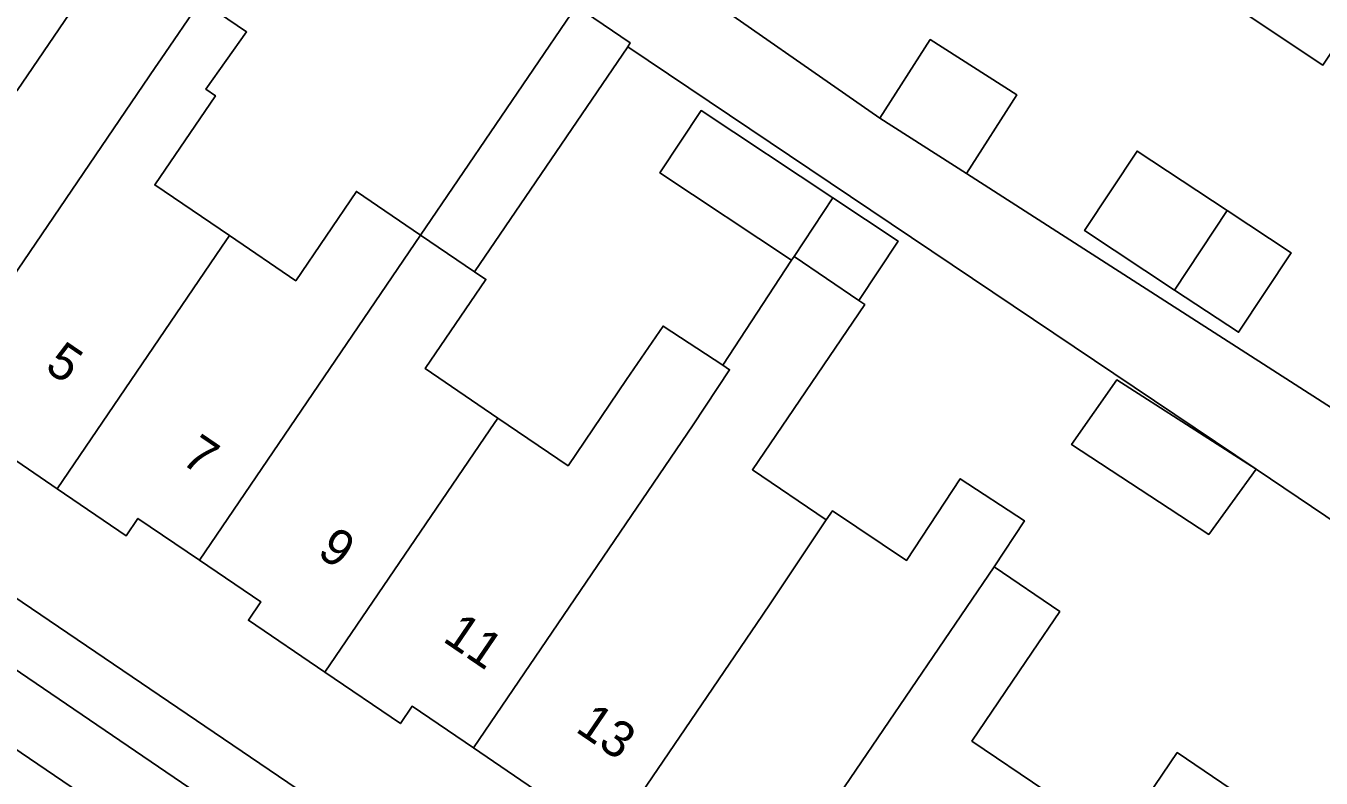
# Model space of a CAD drawing. Extents: x 159279 to 160377, y 384531 to 385888.
# Drawn here: x 159870.14 to 159905.8, y 384816.01 to 384836.73 of the extents above; entities that cross this region are included whole.
import ezdxf

# ---------------------------------------------------------------- set-up
doc = ezdxf.new("R2010")
doc.units = 0
for name, color, linetype in [('IMGEO_Erf', 7, 'Continuous'), ('IMGEO_Pand', 7, 'Continuous'), ('IMGEO_Pand_nummerreeks', 7, 'Continuous'), ('IMGEO_Parkeervlak_open', 7, 'Continuous'), ('IMGEO_Rijbaan_lokaal_open', 7, 'Continuous'), ('IMGEO_Voetpad_open', 7, 'Continuous')]:
    doc.layers.add(name, color=color, linetype=linetype)

msp = doc.modelspace()

# ---------------------------------------------------------------- linework, layer by layer
at = {"layer": 'IMGEO_Erf'}
for points in [[(159875.721, 384843.531), (159873.41, 384845.12), (159871.11, 384841.764), (159868.258, 384843.719), (159869.454, 384845.463), (159868.941, 384845.815), (159866.883, 384842.788), (159868.468, 384841.712), (159867.441, 384840.2), (159867.559, 384840.12), (159865.707, 384837.396), (159867.743, 384836.012), (159867.93, 384836.287), (159868.571, 384835.851), (159869.901, 384834.947), (159872.64, 384838.987)], [(159885.148, 384837.058), (159881.255, 384839.739), (159877.518, 384842.313), (159877.386, 384842.118), (159874.438, 384837.768), (159874.95, 384837.421), (159876.215, 384836.564), (159875.093, 384834.986), (159875.356, 384834.807), (159873.686, 384832.35), (159875.74, 384830.954), (159877.565, 384829.713), (159879.236, 384832.171), (159881.005, 384830.969)], [(159903.211, 384831.647), (159904.972, 384830.484), (159903.526, 384828.293), (159901.764, 384829.455), (159899.286, 384831.091), (159900.733, 384833.283)], [(159904.008, 384824.524), (159902.705, 384822.725), (159898.927, 384825.201), (159900.178, 384826.983)]]:
    msp.add_lwpolyline(points, close=True, dxfattribs=at)
for points in [[(159888.241, 384837.963), (159893.651, 384834.187), (159895.036, 384836.353), (159897.421, 384834.828), (159896.036, 384832.662), (159906.697, 384825.818), (159908.032, 384827.844), (159908.315, 384828.273), (159911.014, 384826.492), (159912.758, 384825.342), (159911.14, 384822.889), (159911.948, 384822.357), (159914.544, 384820.567), (159924.57, 384813.932), (159946.537, 384799.134)], [(159905.851, 384835.649), (159903.573, 384837.162)], [(159936.223, 384802.782), (159904.008, 384824.524), (159886.708, 384836.156), (159882.491, 384829.959), (159882.802, 384829.748), (159881.131, 384827.29), (159883.131, 384825.931), (159885.064, 384824.617), (159886.676, 384826.988), (159887.679, 384828.464), (159889.322, 384827.386), (159891.221, 384830.28), (159887.592, 384832.682), (159888.726, 384834.396), (159892.355, 384831.993), (159894.152, 384830.804), (159893.069, 384829.166), (159893.232, 384829.055), (159890.141, 384824.506), (159892.175, 384823.123), (159892.343, 384823.374), (159894.387, 384822.007), (159895.864, 384824.258), (159897.628, 384823.101), (159896.794, 384821.831), (159898.605, 384820.601), (159897.846, 384819.483), (159896.183, 384817.035), (159898.193, 384815.669)], [(159857.677, 384829.243), (159933.27, 384777.928)], [(159884.145, 384815.699), (159882.458, 384816.846), (159880.772, 384817.992), (159880.448, 384817.515), (159878.369, 384818.929), (159876.262, 384820.361), (159876.606, 384820.866), (159874.913, 384822.016), (159873.222, 384823.166), (159872.898, 384822.689), (159870.996, 384823.982), (159868.763, 384825.5)], [(159900.198, 384814.306), (159901.837, 384816.717), (159903.548, 384815.554)]]:
    msp.add_lwpolyline(points, dxfattribs=at)
at = {"layer": 'IMGEO_Pand'}
for points in [[(159911.707, 384844.521), (159907.899, 384847.043), (159903.648, 384840.603), (159905.182, 384839.592), (159904.899, 384839.167), (159903.573, 384837.162), (159905.851, 384835.649), (159907.459, 384838.085)], [(159874.95, 384837.421), (159874.438, 384837.768), (159872.907, 384838.806), (159872.64, 384838.987), (159869.901, 384834.947), (159868.571, 384835.851), (159863.81, 384828.852), (159866.123, 384827.28), (159866.463, 384827.78), (159867.78, 384826.885), (159873.699, 384835.583), (159873.862, 384835.823)], [(159875.524, 384830.636), (159875.74, 384830.954), (159873.686, 384832.35), (159875.356, 384834.807), (159875.093, 384834.986), (159876.215, 384836.564), (159874.95, 384837.421), (159873.862, 384835.823), (159873.699, 384835.583), (159867.78, 384826.885), (159869.096, 384825.99), (159868.763, 384825.5), (159870.996, 384823.982)], [(159886.708, 384836.156), (159886.778, 384836.259), (159885.292, 384837.269), (159885.148, 384837.058), (159881.005, 384830.969), (159882.491, 384829.959)], [(159897.421, 384834.828), (159895.036, 384836.353), (159893.651, 384834.187), (159896.036, 384832.662)], [(159891.221, 384830.28), (159891.286, 384830.378), (159892.355, 384831.993), (159888.726, 384834.396), (159887.592, 384832.682)], [(159903.211, 384831.647), (159900.733, 384833.283), (159899.286, 384831.091), (159901.764, 384829.455)], [(159870.996, 384823.982), (159872.898, 384822.689), (159873.222, 384823.166), (159874.913, 384822.016), (159881.005, 384830.969), (159879.236, 384832.171), (159877.565, 384829.713), (159875.74, 384830.954), (159875.524, 384830.636)], [(159891.286, 384830.378), (159893.069, 384829.166), (159894.152, 384830.804), (159892.355, 384831.993)], [(159903.211, 384831.647), (159901.764, 384829.455), (159903.526, 384828.293), (159904.972, 384830.484)], [(159882.913, 384825.606), (159883.131, 384825.931), (159881.131, 384827.29), (159882.802, 384829.748), (159882.491, 384829.959), (159881.005, 384830.969), (159874.913, 384822.016), (159876.606, 384820.866), (159876.262, 384820.361), (159878.369, 384818.929)], [(159892.175, 384823.123), (159890.141, 384824.506), (159893.232, 384829.055), (159893.069, 384829.166), (159891.286, 384830.378), (159891.221, 384830.28), (159889.322, 384827.386), (159889.51, 384827.262), (159888.511, 384825.74), (159882.458, 384816.846), (159884.145, 384815.699), (159883.812, 384815.21), (159885.866, 384813.814), (159890.417, 384820.5), (159890.647, 384820.837)], [(159889.322, 384827.386), (159887.679, 384828.464), (159886.676, 384826.988), (159885.064, 384824.617), (159883.131, 384825.931), (159882.913, 384825.606), (159878.369, 384818.929), (159880.448, 384817.515), (159880.772, 384817.992), (159882.458, 384816.846), (159888.511, 384825.74), (159889.51, 384827.262)], [(159904.008, 384824.524), (159900.178, 384826.983), (159898.927, 384825.201), (159902.705, 384822.725)], [(159896.035, 384820.715), (159896.794, 384821.831), (159897.628, 384823.101), (159895.864, 384824.258), (159894.387, 384822.007), (159892.343, 384823.374), (159892.175, 384823.123), (159890.647, 384820.837), (159890.417, 384820.5), (159885.866, 384813.814), (159887.922, 384812.417), (159888.252, 384812.903), (159889.939, 384811.756)], [(159897.846, 384819.483), (159898.605, 384820.601), (159896.794, 384821.831), (159896.035, 384820.715), (159889.939, 384811.756), (159891.657, 384810.588), (159891.329, 384810.106), (159893.434, 384808.676), (159897.979, 384815.354), (159898.193, 384815.669), (159896.183, 384817.035)], [(159893.434, 384808.676), (159895.498, 384807.273), (159895.813, 384807.736), (159897.464, 384806.614), (159903.548, 384815.554), (159901.837, 384816.717), (159900.198, 384814.306), (159898.193, 384815.669), (159897.979, 384815.354)]]:
    msp.add_lwpolyline(points, close=True, dxfattribs=at)
at = {"layer": 'IMGEO_Parkeervlak_open'}
for points in [[(159841.061, 384836.342), (159869.05, 384817.352), (159885.17, 384806.406), (159887.611, 384804.749), (159908.324, 384790.738), (159926.959, 384778.09), (159945.396, 384765.37), (159945.552, 384765.562)], [(159880.327, 384811.876), (159859.008, 384826.382)]]:
    msp.add_lwpolyline(points, dxfattribs=at)
at = {"layer": 'IMGEO_Rijbaan_lokaal_open'}
msp.add_lwpolyline([(159885.17, 384806.406), (159869.05, 384817.352), (159841.061, 384836.342), (159840.702, 384836.586), (159838.838, 384833.851), (159839.216, 384833.593), (159866.73, 384814.841), (159883.263, 384803.596)], close=True, dxfattribs=at)
at = {"layer": 'IMGEO_Voetpad_open'}
for points in [[(159946.537, 384799.134), (159924.57, 384813.932), (159914.544, 384820.567), (159911.948, 384822.357), (159911.14, 384822.889), (159909.396, 384824.039), (159906.697, 384825.818), (159896.036, 384832.662), (159893.651, 384834.187), (159888.241, 384837.963)], [(159885.292, 384837.269), (159886.778, 384836.259), (159886.708, 384836.156), (159904.008, 384824.524), (159936.223, 384802.782)], [(159945.552, 384765.562), (159947.447, 384768.384), (159942.761, 384771.531), (159933.683, 384777.648), (159933.27, 384777.928), (159857.677, 384829.243)], [(159859.008, 384826.382), (159880.327, 384811.876)]]:
    msp.add_lwpolyline(points, dxfattribs=at)

# ---------------------------------------------------------------- texts
at = {"layer": 'IMGEO_Pand_nummerreeks'}
for s, rotation, p in [('5', 325.76, (159870.623, 384827.264)), ('7', 325.759, (159874.372, 384824.712)), ('9', 325.76, (159878.12, 384822.161)), ('11', 325.76, (159881.582, 384819.804)), ('13', 325.76, (159885.236, 384817.317))]:
    msp.add_text(s, height=1, rotation=rotation, dxfattribs=at).set_placement(p)

doc.saveas('drawing.dxf')
